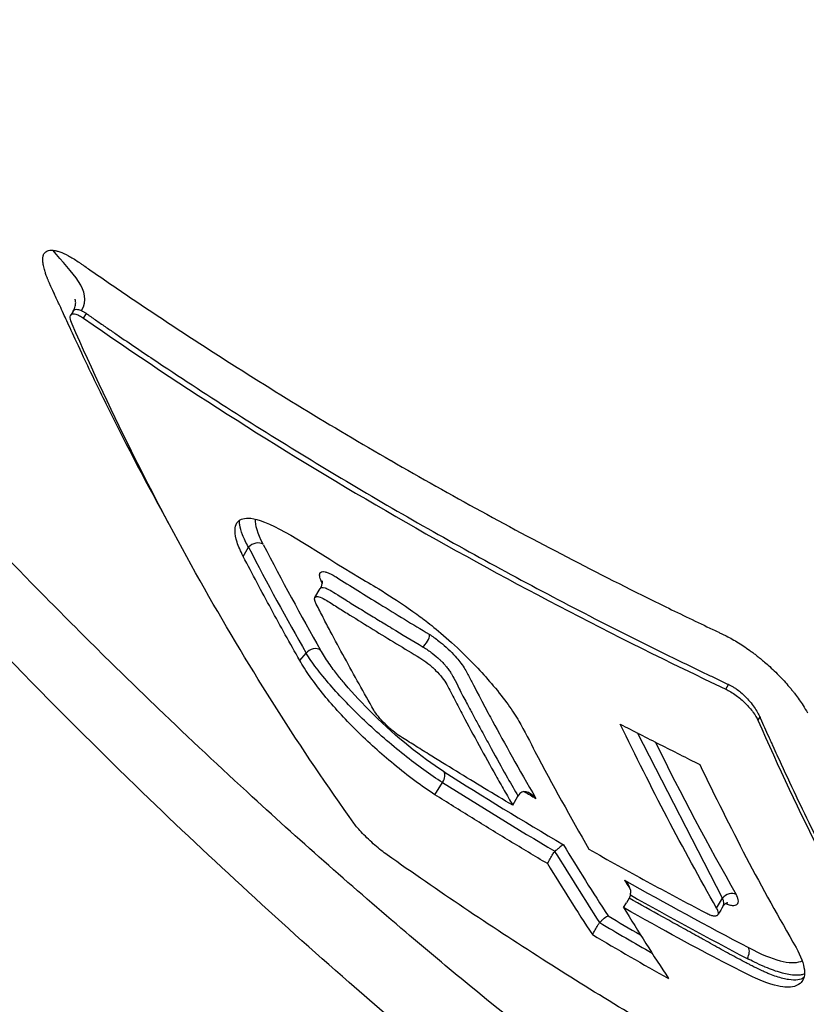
# Model space of a CAD drawing. Header units: millimetres. Extents: x 0 to 4378, y 0 to 2397.
# Tile 286 of 322: x 2583 to 2598, y 933 to 952. Entities that reach past the tile are written whole.
import ezdxf

# ---------------------------------------------------------------- set-up
doc = ezdxf.new("R2010")
doc.units = ezdxf.units.MM
doc.header["$LTSCALE"] = 0.2
doc.layers.add('01_Object Line', color=4, linetype='Continuous')

# ---------------------------------------------------------------- blocks, each defined once
blk = doc.blocks.new('A$C92b2c99e')
for p, q in [((-153.454, 87.009), (-153.497, 86.935)), ((-153.252, 86.874), (-153.2, 86.963)), ((-150.217, 82.343), (-150.116, 82.518)), ((-148.854, 81.56), (-148.755, 81.732)), ((-146.916, 80.692), (-146.916, 80.692)), ((-149.143, 80.366), (-149.023, 80.504)), ((-141.043, 79.819), (-140.991, 79.908)), ((-145.531, 79.312), (-145.531, 79.312)), ((-140.395, 79.29), (-140.432, 79.226)), ((-141.107, 75.845), (-142.725, 78.986)), ((-146.572, 77.812), (-146.429, 78.044)), ((-145.094, 77.611), (-144.994, 77.785)), ((-142.986, 75.665), (-142.934, 75.755)), ((-142.882, 75.845), (-142.934, 75.755)), ((-142.664, 75.722), (-142.664, 75.722)), ((-141.217, 75.654), (-141.107, 75.845)), ((-140.004, 74.328), (-140.003, 74.328))]:
    blk.add_line(p, q)
for centre, major_axis, ratio, start_param, end_param in [((-149.974, 82.436), (0.178, 0.092), 0.765538, 0.402245, 2.027826), ((-72.587, 168.363), (-60.318, -104.474), 0.577358, 5.92804, 5.957788), ((-72.407, 168.261), (-60.259, -104.281), 0.577484, 5.928254, 5.958002), ((-88.628, 91.389), (83.621, -22.436), 0.369697, 4.019009, 4.03304), ((-88.628, 91.389), (83.621, -22.436), 0.369697, 4.03304, 4.048575), ((-148.574, 79.731), (-1.887, -1.142), 0.164807, 2.686739, 3.109899), ((-148.882, 80.422), (0.174, 0.099), 0.773645, 0.369029, 1.995393), ((-64.311, 163.88), (-60.369, -104.64), 0.577252, 5.914776, 5.957186), ((-146.53, 78.103), (0.107, 0.169), 0.586007, 4.737118, 6.001225), ((-71.067, 161.223), (-98.866, -59.022), 0.777152, 0.373252, 0.401665), ((-70.988, 161.044), (-99.039, -58.95), 0.776926, 0.374253, 0.401019), ((-103.582, 75.998), (-62.109, 23.647), 0.241327, 0.938886, 0.943563), ((-67.973, 166.423), (-60.674, -105.048), 0.577401, 5.976389, 5.997489), ((-68.131, 166.493), (-60.859, -105.378), 0.577385, 5.978619, 5.999674), ((-93.761, 172.265), (26.705, 114.175), 0.494212, 2.6757, 2.678414), ((-71.093, 161.208), (98.842, 59.009), 0.777152, 3.557662, 3.58608), ((-71.009, 161.028), (-99.019, -58.936), 0.776937, 0.418707, 0.445475), ((-140.966, 75.763), (0.174, 0.099), 0.773535, 0.465972, 1.995859), ((-66.699, 165.669), (-60.833, -105.398), 0.577331, 5.978461, 5.999516), ((-71.716, 158.139), (-96.822, -57.829), 0.777186, 0.401407, 0.409151), ((-71.584, 157.962), (-97.083, -57.708), 0.776828, 0.401327, 0.413827), ((-71.718, 157.732), (-97.084, -57.709), 0.776825, 0.401265, 0.419412), ((-140.732, 74.753), (0.093, 0.177), 0.567955, 4.687599, 5.953582)]:
    blk.add_ellipse(centre, major_axis=major_axis, ratio=ratio, start_param=start_param, end_param=end_param)
for points, knots in [([(-53.697, 88.054), (-53.7, 88.055), (-53.725, 88.072), (-53.811, 88.124), (-53.848, 88.147), (-53.974, 88.223), (-54.077, 88.285), (-54.442, 88.503), (-54.759, 88.691), (-55.911, 89.37), (-56.951, 89.979), (-59.07, 91.215), (-60.022, 91.769), (-62.096, 92.974), (-62.954, 93.471), (-63.29, 93.668), (-63.35, 93.702), (-63.594, 93.845), (-63.779, 93.953), (-64.732, 94.512), (-65.564, 94.998), (-67.429, 96.089), (-68.473, 96.699), (-70.07, 97.632), (-70.567, 97.923), (-71.243, 98.317), (-71.402, 98.411), (-71.728, 98.601), (-71.892, 98.696), (-72.393, 98.986), (-72.749, 99.193), (-73.775, 99.788), (-74.449, 100.179), (-76.763, 101.52), (-78.447, 102.495), (-81.041, 103.997), (-81.913, 104.502), (-83.245, 105.273), (-83.696, 105.533), (-85.116, 106.355), (-86.083, 106.914), (-88.011, 108.028), (-88.956, 108.574), (-90.863, 109.676), (-91.814, 110.225), (-93.711, 111.321), (-94.654, 111.865), (-99.276, 114.533), (-103.105, 116.741), (-108.708, 119.969), (-110.395, 120.941), (-115.078, 123.638), (-118.108, 125.382), (-125.732, 129.772), (-130.307, 132.405), (-135.83, 135.586), (-136.92, 136.214), (-138.799, 137.297), (-139.595, 137.756), (-140.968, 138.547), (-141.55, 138.883), (-142.986, 139.711), (-143.831, 140.199), (-145.485, 141.153), (-146.292, 141.619), (-147.079, 142.073)], [0.000001, 0.000001, 0.000001, 0.000001, 0.020999, 0.020999, 0.03362, 0.03362, 0.058853, 0.058853, 0.10929, 0.10929, 0.210139, 0.210139, 0.277387, 0.277387, 0.343259, 0.343259, 0.357255, 0.357255, 0.400141, 0.400141, 0.572106, 0.572106, 0.758153, 0.758153, 0.839265, 0.839265, 0.865124, 0.865124, 0.885821, 0.885821, 0.936976, 0.936976, 1.031169, 1.031169, 1.255712, 1.255712, 1.367089, 1.367089, 1.423303, 1.423303, 1.543936, 1.543936, 1.662482, 1.662482, 1.779397, 1.779397, 1.892284, 1.892284, 2.327177, 2.327177, 2.51121, 2.51121, 2.83327, 2.83327, 3.318061, 3.318061, 3.439024, 3.439024, 3.529698, 3.529698, 3.597738, 3.597738, 3.699741, 3.699741, 3.801674, 3.801674, 3.801674, 3.801674]), ([(-136.433, 67.464), (-136.473, 67.488), (-136.505, 67.506), (-136.576, 67.547), (-136.611, 67.568), (-136.719, 67.631), (-136.791, 67.673), (-137.009, 67.802), (-137.156, 67.889), (-137.614, 68.166), (-137.928, 68.361), (-139.022, 69.056), (-139.822, 69.591), (-142.37, 71.373), (-144.155, 72.735), (-146.326, 74.52), (-146.728, 74.856), (-148.107, 76.028), (-149.081, 76.888), (-150.646, 78.323), (-151.243, 78.883), (-152.604, 80.19), (-153.365, 80.944), (-154.777, 82.383), (-155.43, 83.067), (-156.418, 84.129), (-156.76, 84.501), (-158.801, 86.76), (-160.424, 88.692), (-162.693, 91.611), (-163.418, 92.581), (-164.808, 94.521), (-165.474, 95.491), (-166.725, 97.405), (-167.312, 98.347), (-168.42, 100.22), (-168.939, 101.149), (-171.365, 105.761), (-172.663, 109.179), (-173.392, 112.861), (-173.491, 113.527), (-173.641, 115.123), (-173.643, 116.017), (-173.515, 117.251), (-173.449, 117.644), (-173.275, 118.393), (-173.165, 118.749), (-173.034, 119.085)], [0.000001, 0.000001, 0.000001, 0.000001, 0.017289, 0.017289, 0.034993, 0.034993, 0.070506, 0.070506, 0.142461, 0.142461, 0.294734, 0.294734, 0.67969, 0.67969, 1.52071, 1.52071, 1.712137, 1.712137, 2.17847, 2.17847, 2.468632, 2.468632, 2.845677, 2.845677, 3.177241, 3.177241, 3.354712, 3.354712, 4.246918, 4.246918, 4.688059, 4.688059, 5.129475, 5.129475, 5.562211, 5.562211, 5.997516, 5.997516, 7.753462, 7.753462, 8.159608, 8.159608, 8.770872, 8.770872, 9.07783, 9.07783, 9.385555, 9.385555, 9.385555, 9.385555]), ([(-135.914, 65.213), (-136.083, 65.311), (-136.534, 65.57), (-137.598, 66.227), (-138.025, 66.499), (-138.74, 66.966), (-139.027, 67.156), (-140.457, 68.121), (-141.619, 68.953), (-143.558, 70.414), (-144.336, 71.02), (-146.147, 72.478), (-147.179, 73.344), (-149.574, 75.438), (-150.929, 76.688), (-154.037, 79.704), (-155.772, 81.506), (-157.881, 83.852), (-158.319, 84.349), (-158.968, 85.099), (-159.182, 85.348), (-159.605, 85.846), (-159.815, 86.095), (-160.131, 86.475), (-160.237, 86.603), (-160.555, 86.988), (-160.762, 87.24), (-161.171, 87.744), (-161.371, 87.994), (-161.669, 88.369), (-161.767, 88.494), (-161.969, 88.751), (-162.073, 88.883), (-162.277, 89.146), (-162.379, 89.277), (-162.684, 89.673), (-162.888, 89.941), (-163.27, 90.446), (-163.455, 90.693), (-163.818, 91.184), (-163.996, 91.426), (-164.529, 92.161), (-164.878, 92.653), (-165.581, 93.663), (-165.937, 94.187), (-166.583, 95.159), (-166.874, 95.606), (-167.251, 96.199), (-167.329, 96.323), (-167.721, 96.947), (-168.022, 97.44), (-168.463, 98.179), (-168.608, 98.425), (-168.89, 98.912), (-169.029, 99.155), (-169.302, 99.639), (-169.434, 99.877), (-169.632, 100.237), (-169.698, 100.359), (-169.826, 100.596), (-169.888, 100.71), (-170.014, 100.948), (-170.077, 101.068), (-170.254, 101.406), (-170.372, 101.635), (-171.369, 103.598), (-172.117, 105.283), (-172.776, 107.039), (-172.83, 107.188), (-172.937, 107.483), (-172.988, 107.627), (-173.086, 107.908), (-173.133, 108.047), (-173.224, 108.318), (-173.267, 108.451), (-173.351, 108.712), (-173.391, 108.841), (-173.505, 109.21), (-173.577, 109.454), (-173.774, 110.15), (-173.889, 110.602), (-174.03, 111.214), (-174.071, 111.401), (-174.128, 111.676), (-174.145, 111.763), (-174.195, 112.018), (-174.226, 112.185), (-174.281, 112.506), (-174.306, 112.659), (-174.371, 113.097), (-174.408, 113.377), (-174.489, 114.136), (-174.52, 114.604), (-174.539, 115.394), (-174.535, 115.724), (-174.497, 116.525), (-174.448, 116.985), (-174.335, 117.64), (-174.291, 117.853), (-174.215, 118.164), (-174.188, 118.267), (-174.145, 118.418), (-174.13, 118.468), (-174.107, 118.542), (-174.1, 118.567), (-174.088, 118.604), (-174.084, 118.616), (-174.076, 118.641), (-174.072, 118.653), (-174.068, 118.665)], [0.000492, 0.000492, 0.000492, 0.000492, 0.070477, 0.070477, 0.116784, 0.116784, 0.147598, 0.147598, 0.270163, 0.270163, 0.35129, 0.35129, 0.459378, 0.459378, 0.603543, 0.603543, 0.795477, 0.795477, 0.846759, 0.846759, 0.872247, 0.872247, 0.897546, 0.897546, 0.910816, 0.910816, 0.936058, 0.936058, 0.961053, 0.961053, 0.973407, 0.973407, 0.986612, 0.986612, 0.999925, 0.999925, 1.026343, 1.026343, 1.051465, 1.051465, 1.076258, 1.076258, 1.125243, 1.125243, 1.177878, 1.177878, 1.224985, 1.224985, 1.237745, 1.237745, 1.287061, 1.287061, 1.311764, 1.311764, 1.336615, 1.336615, 1.361333, 1.361333, 1.372959, 1.372959, 1.384222, 1.384222, 1.395507, 1.395507, 1.41867, 1.41867, 1.596072, 1.596072, 1.612752, 1.612752, 1.628768, 1.628768, 1.644172, 1.644172, 1.659003, 1.659003, 1.673475, 1.673475, 1.702106, 1.702106, 1.756638, 1.756638, 1.781274, 1.781274, 1.792708, 1.792708, 1.814679, 1.814679, 1.835454, 1.835454, 1.874477, 1.874477, 1.942807, 1.942807, 1.994085, 1.994085, 2.070998, 2.070998, 2.109452, 2.109452, 2.128666, 2.128666, 2.138273, 2.138273, 2.143077, 2.143077, 2.145479, 2.145479, 2.147874, 2.147874, 2.147874, 2.147874]), ([(-151.636, 82.976), (-152.036, 83.697), (-152.421, 84.433), (-152.793, 85.184), (-152.872, 85.344), (-152.943, 85.489), (-153.007, 85.619), (-153.109, 85.831), (-153.191, 86.004), (-153.253, 86.136), (-153.44, 86.534), (-153.565, 86.81), (-153.633, 86.958), (-153.659, 87.014), (-153.683, 87.067), (-153.706, 87.115), (-153.721, 87.148), (-153.732, 87.171), (-153.76, 87.23), (-153.775, 87.263), (-153.793, 87.302), (-153.815, 87.348), (-153.816, 87.351), (-153.818, 87.354), (-153.82, 87.358), (-153.847, 87.416), (-153.87, 87.467), (-153.889, 87.509), (-153.898, 87.53), (-153.906, 87.549), (-153.913, 87.566), (-153.917, 87.575), (-153.922, 87.587), (-153.928, 87.602), (-153.931, 87.609), (-153.934, 87.617), (-153.938, 87.626), (-153.94, 87.633), (-153.943, 87.639), (-153.946, 87.646), (-153.948, 87.652), (-153.95, 87.657), (-153.952, 87.663), (-153.955, 87.672), (-153.959, 87.68), (-153.962, 87.689), (-153.97, 87.712), (-153.978, 87.735), (-153.985, 87.758), (-153.993, 87.784), (-154.003, 87.816), (-154.011, 87.853), (-154.018, 87.88), (-154.024, 87.91), (-154.027, 87.941), (-154.029, 87.961), (-154.03, 87.978), (-154.03, 87.993), (-154.03, 87.998), (-154.029, 88.003), (-154.029, 88.008), (-154.029, 88.013), (-154.029, 88.018), (-154.028, 88.022), (-154.027, 88.033), (-154.026, 88.042), (-154.024, 88.05), (-154.022, 88.061), (-154.019, 88.069), (-154.017, 88.073), (-154.015, 88.081), (-154.011, 88.089), (-154.008, 88.096), (-153.996, 88.117), (-153.979, 88.136), (-153.954, 88.148), (-153.95, 88.15), (-153.946, 88.152), (-153.942, 88.154), (-153.926, 88.161), (-153.909, 88.164), (-153.894, 88.166), (-153.868, 88.169), (-153.847, 88.167), (-153.837, 88.166)], [-0.9584839, -0.9584839, -0.9584839, -0.9584839, -0.5714286, -0.5714286, -0.5714286, -0.517013, -0.517013, -0.517013, -0.4285714, -0.4285714, -0.4285714, -0.2857143, -0.2857143, -0.2857143, -0.2513176, -0.2513176, -0.2513176, -0.2280904, -0.2280904, -0.2280904, -0.2152452, -0.2152452, -0.2152452, -0.2142857, -0.2142857, -0.2142857, -0.1903263, -0.1903263, -0.1903263, -0.1785714, -0.1785714, -0.1785714, -0.170079, -0.170079, -0.170079, -0.1658975, -0.1658975, -0.1658975, -0.16301, -0.16301, -0.16301, -0.1607143, -0.1607143, -0.1607143, -0.15572, -0.15572, -0.15572, -0.1428571, -0.1428571, -0.1428571, -0.1223688, -0.1223688, -0.1223688, -0.1071429, -0.1071429, -0.1071429, -0.0986615, -0.0986615, -0.0986615, -0.0956016, -0.0956016, -0.0956016, -0.0922441, -0.0922441, -0.0922441, -0.0841138, -0.0841138, -0.0841138, -0.0714286, -0.0714286, -0.0714286, -0.0625785, -0.0625785, -0.0625785, -0.0357143, -0.0357143, -0.0357143, -0.0328765, -0.0328765, -0.0328765, -0.0209459, -0.0209459, -0.0209459, 0, 0, 0, 0]), ([(-153.837, 88.166), (-153.827, 88.165), (-153.817, 88.164), (-153.806, 88.162), (-153.801, 88.162), (-153.796, 88.161), (-153.791, 88.16), (-153.785, 88.159), (-153.78, 88.157), (-153.774, 88.156), (-153.769, 88.155), (-153.763, 88.154), (-153.757, 88.152), (-153.751, 88.151), (-153.746, 88.149), (-153.74, 88.147), (-153.728, 88.144), (-153.716, 88.14), (-153.703, 88.136), (-153.654, 88.118), (-153.599, 88.094), (-153.541, 88.062), (-153.482, 88.031), (-153.42, 87.992), (-153.355, 87.948), (-153.338, 87.937), (-153.322, 87.925), (-153.305, 87.914), (-153.289, 87.902), (-153.272, 87.891), (-153.256, 87.879), (-153.223, 87.856), (-153.19, 87.834), (-153.157, 87.811), (-152.892, 87.627), (-152.626, 87.445), (-152.359, 87.264), (-151.825, 86.903), (-151.285, 86.547), (-150.74, 86.197), (-150.195, 85.847), (-149.645, 85.502), (-149.09, 85.164), (-148.535, 84.826), (-147.976, 84.494), (-147.411, 84.167)], [-1, -1, -1, -1, -0.9989185, -0.9989185, -0.9989185, -0.9983778, -0.9983778, -0.9983778, -0.9978371, -0.9978371, -0.9978371, -0.9972963, -0.9972963, -0.9972963, -0.9967556, -0.9967556, -0.9967556, -0.9956741, -0.9956741, -0.9956741, -0.9913482, -0.9913482, -0.9913482, -0.9870224, -0.9870224, -0.9870224, -0.9859409, -0.9859409, -0.9859409, -0.9848594, -0.9848594, -0.9848594, -0.9826965, -0.9826965, -0.9826965, -0.965393, -0.965393, -0.965393, -0.930786, -0.930786, -0.930786, -0.896179, -0.896179, -0.896179, -0.8616263, -0.8616263, -0.8616263, -0.8616263]), ([(-153.453, 87.01), (-153.444, 87.026), (-153.435, 87.043), (-153.422, 87.074), (-153.417, 87.088), (-153.406, 87.126), (-153.404, 87.148), (-153.403, 87.183), (-153.405, 87.196), (-153.407, 87.212), (-153.408, 87.216), (-153.411, 87.226), (-153.412, 87.228), (-153.413, 87.229), (-153.413, 87.23), (-153.414, 87.232), (-153.414, 87.233), (-153.415, 87.235), (-153.416, 87.236), (-153.416, 87.238), (-153.416, 87.238), (-153.416, 87.238), (-153.416, 87.238), (-153.416, 87.238), (-153.416, 87.238), (-153.416, 87.238)], [0, 0, 0, 0, 0.00597367, 0.00597367, 0.01138515, 0.01138515, 0.02053171, 0.02053171, 0.02921049, 0.02921049, 0.03389334, 0.03389334, 0.03922284, 0.03922284, 0.04001784, 0.04001784, 0.04080401, 0.04080401, 0.04131178, 0.04131178, 0.0413347, 0.0413347, 0.0413533, 0.0413533, 0.04135544, 0.04135544, 0.04135544, 0.04135544]), ([(-153.471, 86.76), (-153.491, 86.807), (-153.504, 86.847), (-153.509, 86.914), (-153.501, 86.939), (-153.462, 86.963), (-153.434, 86.963), (-153.377, 86.945), (-153.354, 86.935), (-153.305, 86.909), (-153.279, 86.893), (-153.252, 86.874)], [-0.09630603, -0.09630603, -0.09630603, -0.09630603, -0.07320762, -0.07320762, -0.04828154, -0.04828154, -0.02519492, -0.02519492, -0.01231734, -0.01231734, -0.000001, -0.000001, -0.000001, -0.000001]), ([(-153.454, 87.009), (-153.447, 87.022), (-153.436, 87.032), (-153.422, 87.038), (-153.407, 87.044), (-153.388, 87.046), (-153.366, 87.043), (-153.344, 87.04), (-153.319, 87.032), (-153.291, 87.019)], [0.4848578, 0.4848578, 0.4848578, 0.4848578, 0.647914, 0.647914, 0.647914, 0.823957, 0.823957, 0.823957, 0.9999999, 0.9999999, 0.9999999, 0.9999999]), ([(-153.291, 87.019), (-153.278, 87.013), (-153.265, 87.005), (-153.251, 86.997), (-153.244, 86.992), (-153.236, 86.988), (-153.229, 86.983), (-153.222, 86.978), (-153.215, 86.973), (-153.207, 86.968), (-153.205, 86.966), (-153.203, 86.965), (-153.2, 86.963)], [0.0000001, 0.0000001, 0.0000001, 0.0000001, 0.4648523, 0.4648523, 0.4648523, 0.6972784, 0.6972784, 0.6972784, 0.9297046, 0.9297046, 0.9297046, 0.9999999, 0.9999999, 0.9999999, 0.9999999]), ([(-153.2, 86.963), (-153.195, 86.96), (-153.19, 86.956), (-153.185, 86.952), (-153.177, 86.947), (-153.17, 86.942), (-153.162, 86.936), (-153.147, 86.926), (-153.132, 86.915), (-153.117, 86.905), (-153.056, 86.863), (-152.996, 86.821), (-152.935, 86.779), (-152.874, 86.737), (-152.814, 86.695), (-152.753, 86.653), (-152.738, 86.643), (-152.722, 86.632), (-152.707, 86.622), (-152.692, 86.611), (-152.677, 86.601), (-152.662, 86.591), (-152.631, 86.57), (-152.601, 86.549), (-152.57, 86.528), (-152.327, 86.362), (-152.082, 86.196), (-151.836, 86.032), (-151.344, 85.704), (-150.848, 85.38), (-150.347, 85.061), (-149.847, 84.743), (-149.342, 84.429), (-148.832, 84.12), (-148.323, 83.811), (-147.809, 83.507), (-147.291, 83.207), (-146.774, 82.908), (-146.251, 82.614), (-145.725, 82.324), (-145.199, 82.035), (-144.668, 81.751), (-144.134, 81.471), (-143.599, 81.192), (-143.061, 80.917), (-142.518, 80.648), (-142.247, 80.513), (-141.975, 80.38), (-141.702, 80.248), (-141.668, 80.231), (-141.633, 80.215), (-141.599, 80.198), (-141.582, 80.19), (-141.565, 80.182), (-141.548, 80.174), (-141.531, 80.166), (-141.514, 80.157), (-141.497, 80.149), (-141.428, 80.116), (-141.36, 80.083), (-141.291, 80.051), (-141.223, 80.018), (-141.154, 79.985), (-141.085, 79.953), (-141.068, 79.945), (-141.051, 79.937), (-141.034, 79.928), (-141.025, 79.924), (-141.017, 79.92), (-141.008, 79.916), (-141.003, 79.914), (-140.997, 79.911), (-140.991, 79.908)], [0, 0, 0, 0, 0.0013857, 0.0013857, 0.0013857, 0.0033723, 0.0033723, 0.0033723, 0.0073454, 0.0073454, 0.0073454, 0.0232379, 0.0232379, 0.0232379, 0.0391303, 0.0391303, 0.0391303, 0.0431034, 0.0431034, 0.0431034, 0.0470765, 0.0470765, 0.0470765, 0.0550227, 0.0550227, 0.0550227, 0.1185925, 0.1185925, 0.1185925, 0.2457321, 0.2457321, 0.2457321, 0.3728716, 0.3728716, 0.3728716, 0.5000112, 0.5000112, 0.5000112, 0.6271507, 0.6271507, 0.6271507, 0.7543218, 0.7543218, 0.7543218, 0.8814771, 0.8814771, 0.8814771, 0.9450548, 0.9450548, 0.9450548, 0.953002, 0.953002, 0.953002, 0.9569756, 0.9569756, 0.9569756, 0.9609492, 0.9609492, 0.9609492, 0.9768436, 0.9768436, 0.9768436, 0.992738, 0.992738, 0.992738, 0.9967116, 0.9967116, 0.9967116, 0.9986984, 0.9986984, 0.9986984, 1, 1, 1, 1]), ([(-148.112, 77.267), (-149.122, 78.681), (-150.069, 80.169), (-151.86, 83.332), (-152.7, 85.009), (-153.471, 86.76)], [-1.719587, -1.719587, -1.719587, -1.719587, -0.870829, -0.870829, -0.000001, -0.000001, -0.000001, -0.000001]), ([(-153.252, 86.874), (-151.342, 85.542), (-149.363, 84.284), (-147.316, 83.103), (-145.288, 81.932), (-143.195, 80.837), (-141.043, 79.819)], [0, 0, 0, 0, 0.502185, 0.502185, 0.502185, 1, 1, 1, 1]), ([(-147.411, 84.167), (-147.41, 84.167), (-147.409, 84.166), (-147.408, 84.166), (-146.843, 83.839), (-146.272, 83.518), (-145.697, 83.203), (-145.121, 82.888), (-144.54, 82.579), (-143.955, 82.276), (-143.37, 81.973), (-142.78, 81.676), (-142.185, 81.385), (-141.887, 81.24), (-141.589, 81.096), (-141.289, 80.953), (-141.252, 80.935), (-141.214, 80.918), (-141.177, 80.9), (-141.158, 80.891), (-141.139, 80.882), (-141.12, 80.873), (-141.102, 80.864), (-141.083, 80.855), (-141.064, 80.846), (-140.988, 80.809), (-140.91, 80.766), (-140.831, 80.718), (-140.752, 80.669), (-140.671, 80.616), (-140.592, 80.559), (-140.572, 80.545), (-140.552, 80.53), (-140.532, 80.515), (-140.523, 80.508), (-140.513, 80.5), (-140.503, 80.493)], [-0.8616263, -0.8616263, -0.8616263, -0.8616263, -0.861572, -0.861572, -0.861572, -0.826965, -0.826965, -0.826965, -0.7923494, -0.7923494, -0.7923494, -0.7577381, -0.7577381, -0.7577381, -0.7404325, -0.7404325, -0.7404325, -0.7382693, -0.7382693, -0.7382693, -0.7371877, -0.7371877, -0.7371877, -0.7361061, -0.7361061, -0.7361061, -0.7317796, -0.7317796, -0.7317796, -0.7274532, -0.7274532, -0.7274532, -0.7263716, -0.7263716, -0.7263716, -0.7258308, -0.7258308, -0.7258308, -0.7258308]), ([(-150.217, 82.343), (-150.268, 82.441), (-150.308, 82.533), (-150.36, 82.696), (-150.373, 82.767), (-150.374, 82.896), (-150.361, 83.007), (-150.185, 83.079), (-150.078, 83.087), (-149.456, 82.883), (-148.794, 82.413), (-147.832, 81.839), (-147.755, 81.797), (-147.177, 81.435), (-146.922, 81.248), (-146.659, 81.048), (-146.398, 80.844), (-145.858, 80.328), (-145.65, 80.106), (-145.25, 79.629), (-145.092, 79.406), (-144.882, 79.048), (-144.751, 78.785), (-144.337, 78.002), (-143.995, 77.382), (-143.646, 76.774)], [-1.490546, -1.490546, -1.490546, -1.490546, -1.372171, -1.372171, -1.254036, -1.254036, -1.123299, -1.123299, -1.043679, -1.043679, -0.850826, -0.850826, -0.807838, -0.807838, -0.709589, -0.709589, -0.595224, -0.595224, -0.510831, -0.510831, -0.413449, -0.413449, -0.333919, -0.333919, 0, 0, 0, 0]), ([(-150.116, 82.518), (-150.164, 82.602), (-150.202, 82.681), (-150.231, 82.752), (-150.259, 82.823), (-150.277, 82.886), (-150.284, 82.942), (-150.288, 82.969), (-150.289, 82.995), (-150.287, 83.018), (-150.287, 83.023), (-150.286, 83.029), (-150.285, 83.034)], [0, 0, 0, 0, 0.1145176, 0.1145176, 0.1145176, 0.2290353, 0.2290353, 0.2290353, 0.2862941, 0.2862941, 0.2862941, 0.2995311, 0.2995311, 0.2995311, 0.2995311]), ([(-149.143, 80.366), (-149.327, 80.69), (-149.509, 81.016), (-149.867, 81.675), (-150.043, 82.007), (-150.217, 82.343)], [0.000001, 0.000001, 0.000001, 0.000001, 0.1762141, 0.1762141, 0.3524272, 0.3524272, 0.3524272, 0.3524272]), ([(-148.715, 81.829), (-148.718, 81.835), (-148.72, 81.841), (-148.723, 81.846), (-148.73, 81.861), (-148.743, 81.89), (-148.753, 81.926), (-148.764, 81.963), (-148.765, 81.984), (-148.765, 81.997), (-148.765, 82.005), (-148.764, 82.012), (-148.762, 82.019), (-148.761, 82.025), (-148.758, 82.03), (-148.755, 82.034), (-148.753, 82.037), (-148.752, 82.038), (-148.75, 82.04), (-148.74, 82.05), (-148.725, 82.055), (-148.706, 82.055), (-148.7, 82.055), (-148.686, 82.055), (-148.661, 82.049)], [-0.1950404, -0.1950404, -0.1950404, -0.1950404, -0.1875, -0.1875, -0.1875, -0.15625, -0.15625, -0.15625, -0.125, -0.125, -0.125, -0.1132064, -0.1132064, -0.1132064, -0.1029257, -0.1029257, -0.1029257, -0.0982143, -0.0982143, -0.0982143, -0.0714286, -0.0714286, -0.0714286, -0.0535714, -0.0535714, -0.0535714, -0.0535714]), ([(-148.661, 82.049), (-148.653, 82.047), (-148.645, 82.045), (-148.637, 82.042), (-148.625, 82.038), (-148.615, 82.034), (-148.604, 82.03), (-148.59, 82.024), (-148.568, 82.015), (-148.535, 81.998), (-148.501, 81.981), (-148.473, 81.964), (-148.453, 81.953)], [-0.05357143, -0.05357143, -0.05357143, -0.05357143, -0.04596765, -0.04596765, -0.04596765, -0.03571429, -0.03571429, -0.03571429, -0.01785714, -0.01785714, -0.01785714, 0, 0, 0, 0]), ([(-148.745, 81.744), (-148.742, 81.749), (-148.74, 81.754), (-148.729, 81.781), (-148.721, 81.802), (-148.714, 81.832), (-148.713, 81.842), (-148.711, 81.855), (-148.711, 81.859), (-148.711, 81.869), (-148.711, 81.873), (-148.711, 81.877), (-148.711, 81.878), (-148.711, 81.878)], [0.00184563, 0.00184563, 0.00184563, 0.00184563, 0.00366163, 0.00366163, 0.01095725, 0.01095725, 0.01487685, 0.01487685, 0.01720262, 0.01720262, 0.02085476, 0.02085476, 0.02385617, 0.02385617, 0.02385617, 0.02385617]), ([(-148.661, 81.745), (-148.636, 81.737), (-148.605, 81.722), (-148.568, 81.701), (-148.525, 81.677), (-148.474, 81.645), (-148.422, 81.612), (-148.342, 81.562), (-148.257, 81.51), (-148.164, 81.451), (-148.082, 81.401), (-147.996, 81.348), (-147.904, 81.291), (-147.822, 81.24), (-147.736, 81.187), (-147.644, 81.132), (-147.606, 81.108), (-147.568, 81.085), (-147.528, 81.061), (-147.481, 81.032), (-147.433, 81.003), (-147.384, 80.973), (-147.203, 80.863), (-147.007, 80.746), (-146.796, 80.62)], [0.4004159, 0.4004159, 0.4004159, 0.4004159, 0.4570088, 0.4570088, 0.4570088, 0.5226685, 0.5226685, 0.5226685, 0.6227312, 0.6227312, 0.6227312, 0.7095476, 0.7095476, 0.7095476, 0.7873, 0.7873, 0.7873, 0.8197623, 0.8197623, 0.8197623, 0.8583457, 0.8583457, 0.8583457, 1, 1, 1, 1]), ([(-148.829, 81.434), (-148.87, 81.512), (-148.871, 81.563), (-148.815, 81.583), (-148.788, 81.58), (-148.718, 81.556), (-148.676, 81.534), (-148.557, 81.459), (-148.483, 81.413), (-148.337, 81.32), (-148.263, 81.274), (-148.043, 81.137), (-147.896, 81.045), (-147.6, 80.864), (-147.452, 80.773), (-147.155, 80.593), (-147.006, 80.503), (-146.81, 80.386), (-146.76, 80.35), (-146.658, 80.269), (-146.607, 80.224), (-146.464, 80.081), (-146.388, 79.985), (-146.323, 79.858), (-146.297, 79.809), (-146.247, 79.711), (-146.222, 79.663), (-146.145, 79.517), (-146.094, 79.42), (-145.94, 79.13), (-145.837, 78.938), (-145.628, 78.555), (-145.522, 78.365), (-145.363, 78.081), (-145.31, 77.987), (-145.202, 77.799), (-145.148, 77.705), (-145.094, 77.611)], [0, 0, 0, 0, 0.049586, 0.049586, 0.074046, 0.074046, 0.09857, 0.09857, 0.137167, 0.137167, 0.175764, 0.175764, 0.252958, 0.252958, 0.330152, 0.330152, 0.407345, 0.407345, 0.43188, 0.43188, 0.45635, 0.45635, 0.505944, 0.505944, 0.536823, 0.536823, 0.567702, 0.567702, 0.629461, 0.629461, 0.752975, 0.752975, 0.876487, 0.876487, 0.938244, 0.938244, 1, 1, 1, 1]), ([(-145.094, 77.611), (-145.274, 77.718), (-145.453, 77.825), (-145.632, 77.932), (-145.811, 78.04), (-145.989, 78.148), (-146.166, 78.257), (-146.344, 78.366), (-146.521, 78.475), (-146.697, 78.585), (-146.785, 78.64), (-146.874, 78.695), (-146.961, 78.751), (-147.049, 78.806), (-147.137, 78.861), (-147.225, 78.917), (-147.271, 78.946), (-147.321, 78.982), (-147.371, 79.024), (-147.422, 79.065), (-147.473, 79.11), (-147.52, 79.157), (-147.616, 79.252), (-147.694, 79.346), (-147.737, 79.422), (-147.83, 79.586), (-147.924, 79.751), (-148.016, 79.918), (-148.109, 80.084), (-148.2, 80.251), (-148.291, 80.418), (-148.383, 80.586), (-148.473, 80.755), (-148.563, 80.924), (-148.607, 81.009), (-148.652, 81.093), (-148.697, 81.179), (-148.719, 81.221), (-148.741, 81.264), (-148.763, 81.306), (-148.785, 81.349), (-148.807, 81.392), (-148.829, 81.434)], [0, 0, 0, 0, 0.102758, 0.102758, 0.102758, 0.205514, 0.205514, 0.205514, 0.30827, 0.30827, 0.30827, 0.359648, 0.359648, 0.359648, 0.411026, 0.411026, 0.411026, 0.438236, 0.438236, 0.438236, 0.465377, 0.465377, 0.465377, 0.5204, 0.5204, 0.5204, 0.640302, 0.640302, 0.640302, 0.760202, 0.760202, 0.760202, 0.880101, 0.880101, 0.880101, 0.94005, 0.94005, 0.94005, 0.970025, 0.970025, 0.970025, 1, 1, 1, 1]), ([(-146.499, 80.734), (-146.454, 80.699), (-146.407, 80.659), (-146.359, 80.615), (-146.309, 80.57), (-146.263, 80.525), (-146.219, 80.479)], [0.03663506, 0.03663506, 0.03663506, 0.03663506, 0.0625, 0.0625, 0.0625, 0.09375, 0.09375, 0.09375, 0.09375]), ([(-146.4, 78.248), (-146.844, 78.53), (-147.29, 78.892), (-147.75, 79.345), (-147.947, 79.54), (-148.125, 79.73), (-148.282, 79.916), (-148.334, 79.976), (-148.381, 80.034), (-148.425, 80.089), (-148.477, 80.156), (-148.532, 80.231), (-148.589, 80.313), (-148.648, 80.398), (-148.701, 80.481), (-148.747, 80.563)], [-1, -1, -1, -1, -0.5, -0.5, -0.5, -0.285714, -0.285714, -0.285714, -0.2, -0.2, -0.2, -0.114286, -0.114286, -0.114286, 0, 0, 0, 0]), ([(-146.796, 80.62), (-146.735, 80.583), (-146.677, 80.543), (-146.627, 80.504), (-146.57, 80.461), (-146.525, 80.42), (-146.493, 80.391), (-146.479, 80.377), (-146.464, 80.364), (-146.451, 80.35), (-146.433, 80.332), (-146.416, 80.314), (-146.4, 80.297)], [0, 0, 0, 0, 0.0391751, 0.0391751, 0.0391751, 0.0833333, 0.0833333, 0.0833333, 0.0956643, 0.0956643, 0.0956643, 0.1118196, 0.1118196, 0.1118196, 0.1118196]), ([(-146.572, 77.812), (-146.694, 77.89), (-146.823, 77.978), (-147.087, 78.173), (-147.221, 78.278), (-147.599, 78.59), (-147.841, 78.81), (-148.293, 79.259), (-148.501, 79.487), (-148.778, 79.824), (-148.867, 79.942), (-149.024, 80.165), (-149.09, 80.27), (-149.143, 80.366)], [-0.4066496, -0.4066496, -0.4066496, -0.4066496, -0.3530901, -0.3530901, -0.2996138, -0.2996138, -0.2036808, -0.2036808, -0.1075118, -0.1075118, -0.053792, -0.053792, 0, 0, 0, 0]), ([(-146.429, 78.044), (-146.543, 78.116), (-146.663, 78.197), (-146.908, 78.373), (-147.034, 78.469), (-147.288, 78.67), (-147.415, 78.776), (-147.667, 78.994), (-147.791, 79.107), (-148.032, 79.335), (-148.148, 79.45), (-148.367, 79.678), (-148.471, 79.791), (-148.661, 80.011), (-148.748, 80.117), (-148.902, 80.32), (-148.968, 80.415), (-149.023, 80.504)], [0, 0, 0, 0, 0.125, 0.125, 0.25, 0.25, 0.375, 0.375, 0.5, 0.5, 0.625, 0.625, 0.75, 0.75, 0.875, 0.875, 1, 1, 1, 1]), ([(-146.219, 80.479), (-146.178, 80.436), (-146.144, 80.397), (-146.116, 80.363), (-146.091, 80.331), (-146.065, 80.295), (-146.037, 80.253), (-146.012, 80.216), (-145.99, 80.18), (-145.971, 80.147), (-145.953, 80.116), (-145.936, 80.084), (-145.92, 80.051), (-145.903, 80.017), (-145.887, 79.986), (-145.873, 79.958), (-145.846, 79.907), (-145.744, 79.707), (-145.559, 79.362)], [0.09375, 0.09375, 0.09375, 0.09375, 0.125, 0.125, 0.125, 0.15625, 0.15625, 0.15625, 0.1875, 0.1875, 0.1875, 0.21875, 0.21875, 0.21875, 0.25, 0.25, 0.25, 0.4692144, 0.4692144, 0.4692144, 0.4692144]), ([(-140.503, 80.493), (-140.493, 80.485), (-140.483, 80.478), (-140.473, 80.47), (-140.464, 80.463), (-140.454, 80.455), (-140.444, 80.447), (-140.434, 80.44), (-140.425, 80.432), (-140.415, 80.424), (-140.405, 80.416), (-140.395, 80.408), (-140.386, 80.4), (-140.376, 80.392), (-140.366, 80.385), (-140.357, 80.377), (-140.347, 80.369), (-140.338, 80.361), (-140.328, 80.352), (-140.298, 80.327), (-140.267, 80.3), (-140.237, 80.273), (-140.198, 80.238), (-140.16, 80.203), (-140.123, 80.167), (-140.048, 80.095), (-139.977, 80.021), (-139.91, 79.947), (-139.877, 79.91), (-139.845, 79.873), (-139.814, 79.836), (-139.799, 79.818), (-139.784, 79.799), (-139.769, 79.781), (-139.762, 79.772), (-139.754, 79.763), (-139.747, 79.753), (-139.74, 79.744), (-139.733, 79.735), (-139.726, 79.726), (-139.67, 79.653), (-139.619, 79.581), (-139.575, 79.51), (-139.545, 79.462), (-139.517, 79.415), (-139.493, 79.369)], [-0.72583083, -0.72583083, -0.72583083, -0.72583083, -0.72529003, -0.72529003, -0.72529003, -0.72474923, -0.72474923, -0.72474923, -0.72420843, -0.72420843, -0.72420843, -0.72366763, -0.72366763, -0.72366763, -0.72312683, -0.72312683, -0.72312683, -0.72258602, -0.72258602, -0.72258602, -0.72084984, -0.72084984, -0.72084984, -0.71857285, -0.71857285, -0.71857285, -0.71401887, -0.71401887, -0.71401887, -0.71174188, -0.71174188, -0.71174188, -0.71060338, -0.71060338, -0.71060338, -0.71003414, -0.71003414, -0.71003414, -0.70946489, -0.70946489, -0.70946489, -0.70491091, -0.70491091, -0.70491091, -0.70178277, -0.70178277, -0.70178277, -0.70178277]), ([(-146.4, 80.297), (-146.387, 80.282), (-146.375, 80.268), (-146.363, 80.254), (-146.351, 80.24), (-146.334, 80.218), (-146.314, 80.191), (-146.3, 80.171), (-146.284, 80.148), (-146.268, 80.122), (-146.25, 80.094), (-146.19, 79.99), (-146.11, 79.825), (-146.091, 79.784), (-146.069, 79.739), (-146.04, 79.687), (-145.995, 79.606), (-145.948, 79.517), (-145.895, 79.417)], [0.1118196, 0.1118196, 0.1118196, 0.1118196, 0.125, 0.125, 0.125, 0.1491733, 0.1491733, 0.1491733, 0.1666667, 0.1666667, 0.1666667, 0.3393805, 0.3393805, 0.3393805, 0.3822496, 0.3822496, 0.3822496, 0.4491944, 0.4491944, 0.4491944, 0.4491944]), ([(-141.043, 79.819), (-141.012, 79.804), (-140.98, 79.787), (-140.914, 79.747), (-140.88, 79.724), (-140.785, 79.654), (-140.726, 79.604), (-140.614, 79.493), (-140.563, 79.434), (-140.483, 79.323), (-140.453, 79.272), (-140.432, 79.226)], [-0.09661852, -0.09661852, -0.09661852, -0.09661852, -0.08429687, -0.08429687, -0.07141596, -0.07141596, -0.04825685, -0.04825685, -0.02320733, -0.02320733, -0.00000099, -0.00000099, -0.00000099, -0.00000099]), ([(-140.991, 79.908), (-140.988, 79.907), (-140.985, 79.905), (-140.982, 79.904), (-140.974, 79.9), (-140.965, 79.896), (-140.956, 79.891), (-140.947, 79.887), (-140.938, 79.882), (-140.929, 79.877), (-140.92, 79.872), (-140.911, 79.867), (-140.902, 79.861), (-140.893, 79.856), (-140.884, 79.85), (-140.875, 79.844), (-140.866, 79.838), (-140.857, 79.832), (-140.848, 79.826), (-140.819, 79.806), (-140.79, 79.784), (-140.762, 79.76), (-140.726, 79.729), (-140.69, 79.696), (-140.657, 79.661), (-140.591, 79.592), (-140.532, 79.52), (-140.486, 79.451), (-140.463, 79.416), (-140.443, 79.383), (-140.425, 79.351), (-140.417, 79.335), (-140.409, 79.32), (-140.402, 79.305), (-140.4, 79.3), (-140.397, 79.295), (-140.395, 79.29)], [0, 0, 0, 0, 0.012221, 0.012221, 0.012221, 0.047655, 0.047655, 0.047655, 0.083088, 0.083088, 0.083088, 0.118522, 0.118522, 0.118522, 0.153956, 0.153956, 0.153956, 0.18939, 0.18939, 0.18939, 0.303147, 0.303147, 0.303147, 0.452337, 0.452337, 0.452337, 0.750718, 0.750718, 0.750718, 0.899909, 0.899909, 0.899909, 0.974504, 0.974504, 0.974504, 1, 1, 1, 1]), ([(-145.895, 79.417), (-145.888, 79.403), (-145.881, 79.389), (-145.873, 79.375), (-145.84, 79.311), (-145.803, 79.243), (-145.765, 79.171), (-145.746, 79.136), (-145.727, 79.101), (-145.708, 79.067), (-145.65, 78.96), (-145.596, 78.86), (-145.545, 78.766), (-145.326, 78.366), (-145.156, 78.067), (-145.043, 77.869), (-145.025, 77.838), (-145.009, 77.81), (-144.994, 77.785)], [0.4491944, 0.4491944, 0.4491944, 0.4491944, 0.4583706, 0.4583706, 0.4583706, 0.5, 0.5, 0.5, 0.5254102, 0.5254102, 0.5254102, 0.6055924, 0.6055924, 0.6055924, 0.9475603, 0.9475603, 0.9475603, 1, 1, 1, 1]), ([(-145.559, 79.362), (-145.533, 79.314), (-145.505, 79.263), (-145.476, 79.209), (-145.251, 78.793), (-144.98, 78.302), (-144.654, 77.741)], [0.4692144, 0.4692144, 0.4692144, 0.4692144, 0.5, 0.5, 0.5, 1, 1, 1, 1]), ([(-140.432, 79.226), (-139.657, 77.465), (-138.812, 75.78), (-137.02, 72.619), (-136.078, 71.139), (-135.073, 69.733)], [-1.721691, -1.721691, -1.721691, -1.721691, -0.84519, -0.84519, -0.000001, -0.000001, -0.000001, -0.000001]), ([(-140.395, 79.29), (-140.394, 79.288), (-140.393, 79.285), (-140.392, 79.283), (-140.389, 79.276), (-140.386, 79.269), (-140.382, 79.261), (-140.357, 79.203), (-140.331, 79.145), (-140.305, 79.087), (-140.279, 79.029), (-140.254, 78.971), (-140.228, 78.913), (-140.221, 78.899), (-140.215, 78.884), (-140.208, 78.87), (-140.202, 78.855), (-140.195, 78.841), (-140.189, 78.826), (-140.176, 78.798), (-140.163, 78.769), (-140.15, 78.74), (-140.097, 78.624), (-140.045, 78.509), (-139.992, 78.395), (-139.781, 77.935), (-139.565, 77.481), (-139.344, 77.033), (-139.123, 76.584), (-138.897, 76.141), (-138.666, 75.703), (-138.436, 75.265), (-138.2, 74.832), (-137.96, 74.404), (-137.79, 74.102), (-137.617, 73.801), (-137.442, 73.504)], [0, 0, 0, 0, 0.0006665, 0.0006665, 0.0006665, 0.002773, 0.002773, 0.002773, 0.0196251, 0.0196251, 0.0196251, 0.0364771, 0.0364771, 0.0364771, 0.0406901, 0.0406901, 0.0406901, 0.0449031, 0.0449031, 0.0449031, 0.0533291, 0.0533291, 0.0533291, 0.0870332, 0.0870332, 0.0870332, 0.2218495, 0.2218495, 0.2218495, 0.3566658, 0.3566658, 0.3566658, 0.4914821, 0.4914821, 0.4914821, 0.5868683, 0.5868683, 0.5868683, 0.5868683]), ([(-141.217, 75.654), (-141.54, 76.219), (-141.852, 76.792), (-142.157, 77.375), (-142.462, 77.958), (-142.759, 78.55), (-143.05, 79.153)], [-1, -1, -1, -1, -0.5, -0.5, -0.5, 0, 0, 0, 0]), ([(-143.05, 79.153), (-142.801, 79.024), (-142.55, 78.896), (-142.047, 78.641), (-141.794, 78.514), (-141.54, 78.387)], [0, 0, 0, 0, 0.1025805, 0.1025805, 0.205161, 0.205161, 0.205161, 0.205161]), ([(-141.54, 78.387), (-141.253, 77.788), (-140.956, 77.199), (-140.654, 76.619), (-140.351, 76.04), (-140.033, 75.466), (-139.706, 74.902)], [-0.9999995, -0.9999995, -0.9999995, -0.9999995, -0.4999998, -0.4999998, -0.4999998, 0, 0, 0, 0]), ([(-144.435, 76.502), (-144.675, 76.644), (-144.915, 76.788), (-145.153, 76.932), (-145.392, 77.077), (-145.629, 77.222), (-145.865, 77.369), (-146.102, 77.515), (-146.337, 77.663), (-146.572, 77.812)], [-1, -1, -1, -1, -0.666667, -0.666667, -0.666667, -0.333333, -0.333333, -0.333333, 0, 0, 0, 0]), ([(-147.481, 76.665), (-147.517, 76.69), (-147.556, 76.72), (-147.635, 76.782), (-147.674, 76.815), (-147.755, 76.887), (-147.797, 76.925), (-147.876, 77.001), (-147.914, 77.039), (-147.984, 77.112), (-148.015, 77.147), (-148.07, 77.211), (-148.093, 77.241), (-148.112, 77.267)], [-0.09818224, -0.09818224, -0.09818224, -0.09818224, -0.08163434, -0.08163434, -0.06586622, -0.06586622, -0.04902056, -0.04902056, -0.0323577, -0.0323577, -0.01585951, -0.01585951, -0.00000099, -0.00000099, -0.00000099, -0.00000099]), ([(-144.132, 76.86), (-144.133, 76.86), (-144.134, 76.859), (-144.143, 76.856), (-144.151, 76.851), (-144.169, 76.837), (-144.179, 76.828), (-144.206, 76.806), (-144.221, 76.793), (-144.245, 76.774), (-144.255, 76.767), (-144.273, 76.752), (-144.283, 76.743), (-144.292, 76.734)], [-0.00147192, -0.00147192, -0.00147192, -0.00147192, 0, 0, 0.0072917, 0.0072917, 0.01459354, 0.01459354, 0.02333481, 0.02333481, 0.02819873, 0.02819873, 0.03286728, 0.03286728, 0.03286728, 0.03286728]), ([(-135.311, 69.632), (-136.414, 70.147), (-137.502, 70.683), (-139.6, 71.775), (-140.609, 72.328), (-142.597, 73.477), (-143.573, 74.07), (-145.535, 75.324), (-146.517, 75.985), (-147.481, 76.665)], [-1.723661, -1.723661, -1.723661, -1.723661, -1.283811, -1.283811, -0.862142, -0.862142, -0.440299, -0.440299, -0.000001, -0.000001, -0.000001, -0.000001]), ([(-144.435, 76.502), (-144.4, 76.562), (-144.366, 76.622), (-144.331, 76.682), (-144.32, 76.701), (-144.307, 76.718), (-144.292, 76.734)], [-1, -1, -1, -1, -0.2405559, -0.2405559, -0.2405559, 0, 0, 0, 0]), ([(-143.646, 76.774), (-143.28, 76.568), (-142.912, 76.364), (-142.172, 75.961), (-141.8, 75.762), (-141.426, 75.566)], [0, 0, 0, 0, 0.1540444, 0.1540444, 0.3080886, 0.3080886, 0.3080886, 0.3080886]), ([(-142.862, 76.012), (-142.865, 76.025), (-142.869, 76.038), (-142.874, 76.051), (-142.884, 76.077), (-142.897, 76.102), (-142.913, 76.125)], [0, 0, 0, 0, 0.3265137, 0.3265137, 0.3265137, 1, 1, 1, 1]), ([(-142.857, 75.905), (-142.86, 75.895), (-142.863, 75.884), (-142.872, 75.864), (-142.877, 75.854), (-142.882, 75.845)], [0, 0, 0, 0, 0.003282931, 0.003282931, 0.006573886, 0.006573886, 0.006573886, 0.006573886]), ([(-142.862, 76.012), (-142.859, 76), (-142.856, 75.987), (-142.852, 75.957), (-142.852, 75.945), (-142.853, 75.937)], [0.000000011, 0.000000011, 0.000000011, 0.000000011, 0.003841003, 0.003841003, 0.009116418, 0.009116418, 0.009116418, 0.009116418]), ([(-142.857, 75.905), (-142.855, 75.91), (-142.854, 75.915), (-142.853, 75.926), (-142.853, 75.932), (-142.853, 75.937)], [-0.003301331, -0.003301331, -0.003301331, -0.003301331, -0.001689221, -0.001689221, -0.000000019, -0.000000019, -0.000000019, -0.000000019]), ([(-141.043, 75.741), (-141.043, 75.741), (-141.042, 75.741), (-141.041, 75.74), (-141.011, 75.728), (-140.983, 75.719), (-140.957, 75.713), (-140.932, 75.707), (-140.91, 75.704), (-140.891, 75.705), (-140.872, 75.705), (-140.856, 75.709), (-140.844, 75.716), (-140.838, 75.719), (-140.833, 75.723), (-140.828, 75.728), (-140.823, 75.733), (-140.819, 75.738), (-140.816, 75.744), (-140.809, 75.755), (-140.805, 75.769), (-140.805, 75.786), (-140.805, 75.802), (-140.808, 75.821), (-140.814, 75.842), (-140.818, 75.852), (-140.822, 75.864), (-140.827, 75.875), (-140.83, 75.881), (-140.832, 75.887), (-140.835, 75.893), (-140.838, 75.899), (-140.841, 75.905), (-140.845, 75.912)], [0.1220229, 0.1220229, 0.1220229, 0.1220229, 0.125, 0.125, 0.125, 0.25, 0.25, 0.25, 0.375, 0.375, 0.375, 0.5, 0.5, 0.5, 0.5625, 0.5625, 0.5625, 0.625, 0.625, 0.625, 0.75, 0.75, 0.75, 0.875, 0.875, 0.875, 0.9375, 0.9375, 0.9375, 0.96875, 0.96875, 0.96875, 1, 1, 1, 1]), ([(-139.706, 74.902), (-139.617, 74.739), (-139.563, 74.596), (-139.534, 74.337), (-139.584, 74.263), (-139.714, 74.15), (-139.83, 74.144), (-140.022, 74.161), (-140.181, 74.194), (-140.551, 74.355), (-140.739, 74.444), (-141.587, 74.885), (-142.231, 75.237), (-142.986, 75.665)], [-1.991968, -1.991968, -1.991968, -1.991968, -1.786266, -1.786266, -1.531519, -1.531519, -1.065024, -1.065024, -0.555126, -0.555126, -0.317149, -0.317149, 0, 0, 0, 0]), ([(-140.584, 74.576), (-140.607, 74.588), (-140.631, 74.6), (-140.655, 74.612), (-140.758, 74.666), (-140.864, 74.723), (-140.971, 74.781), (-141.077, 74.84), (-141.184, 74.899), (-141.291, 74.959), (-141.345, 74.989), (-141.398, 75.019), (-141.452, 75.048), (-141.478, 75.063), (-141.505, 75.078), (-141.532, 75.092), (-141.558, 75.107), (-141.585, 75.122), (-141.611, 75.136), (-141.664, 75.165), (-141.717, 75.194), (-141.77, 75.224), (-141.823, 75.253), (-141.876, 75.282), (-141.929, 75.311), (-142.035, 75.37), (-142.141, 75.429), (-142.247, 75.489), (-142.459, 75.607), (-142.671, 75.726), (-142.882, 75.845)], [0.5482111, 0.5482111, 0.5482111, 0.5482111, 0.5625, 0.5625, 0.5625, 0.625, 0.625, 0.625, 0.6875, 0.6875, 0.6875, 0.71875, 0.71875, 0.71875, 0.734375, 0.734375, 0.734375, 0.75, 0.75, 0.75, 0.78125, 0.78125, 0.78125, 0.8125, 0.8125, 0.8125, 0.875, 0.875, 0.875, 1, 1, 1, 1]), ([(-141.091, 75.697), (-141.085, 75.708), (-141.08, 75.72), (-141.079, 75.735), (-141.078, 75.749), (-141.079, 75.766), (-141.084, 75.785), (-141.086, 75.794), (-141.09, 75.804), (-141.094, 75.814), (-141.095, 75.819), (-141.098, 75.824), (-141.1, 75.829), (-141.102, 75.834), (-141.105, 75.839), (-141.107, 75.845)], [-0.3716446, -0.3716446, -0.3716446, -0.3716446, -0.25, -0.25, -0.25, -0.125, -0.125, -0.125, -0.0625, -0.0625, -0.0625, -0.03125, -0.03125, -0.03125, 0, 0, 0, 0]), ([(-141.006, 75.752), (-141.006, 75.752), (-141.007, 75.752), (-141.011, 75.752), (-141.02, 75.751), (-141.043, 75.742), (-141.056, 75.735), (-141.076, 75.717), (-141.085, 75.707), (-141.092, 75.696)], [0.03645588, 0.03645588, 0.03645588, 0.03645588, 0.03945686, 0.03945686, 0.04899531, 0.04899531, 0.05892225, 0.05892225, 0.06618123, 0.06618123, 0.06618123, 0.06618123]), ([(-143.441, 75.378), (-143.434, 75.386), (-143.427, 75.393), (-143.42, 75.4), (-143.412, 75.408), (-143.404, 75.416), (-143.397, 75.424), (-143.389, 75.431), (-143.382, 75.438), (-143.375, 75.445), (-143.367, 75.452), (-143.36, 75.459), (-143.353, 75.465), (-143.338, 75.477), (-143.324, 75.487), (-143.312, 75.493), (-143.299, 75.5), (-143.289, 75.504), (-143.281, 75.506)], [0, 0, 0, 0, 0.103921, 0.103921, 0.103921, 0.219411, 0.219411, 0.219411, 0.342901, 0.342901, 0.342901, 0.470879, 0.470879, 0.470879, 0.734386, 0.734386, 0.734386, 1, 1, 1, 1]), ([(-141.426, 75.566), (-141.398, 75.551), (-141.372, 75.539), (-141.324, 75.519), (-141.302, 75.513), (-141.241, 75.501), (-141.219, 75.508), (-141.19, 75.527), (-141.181, 75.543), (-141.185, 75.59), (-141.197, 75.62), (-141.217, 75.654)], [-0.06988791, -0.06988791, -0.06988791, -0.06988791, -0.06202551, -0.06202551, -0.05423635, -0.05423635, -0.03774543, -0.03774543, -0.01857631, -0.01857631, 0, 0, 0, 0]), ([(-143.58, 75.151), (-143.546, 75.21), (-143.512, 75.27), (-143.477, 75.33), (-143.466, 75.349), (-143.454, 75.364), (-143.441, 75.378)], [0, 0, 0, 0, 0.759444, 0.759444, 0.759444, 1, 1, 1, 1]), ([(-140.612, 74.903), (-140.142, 74.657), (-139.814, 74.57), (-139.619, 74.642), (-139.61, 74.646), (-139.601, 74.649), (-139.592, 74.654)], [0, 0, 0, 0, 0.5, 0.5, 0.5, 0.5242654, 0.5242654, 0.5242654, 0.5242654]), ([(-139.548, 74.401), (-139.552, 74.399), (-139.557, 74.397), (-139.562, 74.396), (-139.58, 74.39), (-139.601, 74.384), (-139.628, 74.381), (-139.658, 74.376), (-139.695, 74.375), (-139.741, 74.378), (-139.84, 74.384), (-139.93, 74.408), (-139.987, 74.424), (-140.035, 74.438), (-140.084, 74.453), (-140.134, 74.471), (-140.187, 74.49), (-140.24, 74.511), (-140.292, 74.533), (-140.301, 74.536), (-140.309, 74.54), (-140.317, 74.543), (-140.446, 74.599), (-140.555, 74.653), (-140.636, 74.697)], [0.4914303, 0.4914303, 0.4914303, 0.4914303, 0.5, 0.5, 0.5, 0.5586849, 0.5586849, 0.5586849, 0.625, 0.625, 0.625, 0.75, 0.75, 0.75, 0.8104535, 0.8104535, 0.8104535, 0.875, 0.875, 0.875, 0.8822716, 0.8822716, 0.8822716, 1, 1, 1, 1]), ([(-139.56, 74.332), (-139.59, 74.311), (-139.628, 74.297), (-139.675, 74.29), (-139.724, 74.283), (-139.783, 74.284), (-139.85, 74.294), (-139.884, 74.299), (-139.92, 74.306), (-139.958, 74.316), (-139.995, 74.325), (-140.035, 74.337), (-140.077, 74.351), (-140.119, 74.365), (-140.163, 74.381), (-140.209, 74.399), (-140.231, 74.408), (-140.255, 74.418), (-140.278, 74.429), (-140.302, 74.439), (-140.326, 74.45), (-140.351, 74.461), (-140.4, 74.484), (-140.45, 74.509), (-140.501, 74.534), (-140.528, 74.547), (-140.556, 74.561), (-140.584, 74.576)], [0.2539467, 0.2539467, 0.2539467, 0.2539467, 0.3125, 0.3125, 0.3125, 0.375, 0.375, 0.375, 0.40625, 0.40625, 0.40625, 0.4375, 0.4375, 0.4375, 0.46875, 0.46875, 0.46875, 0.484375, 0.484375, 0.484375, 0.5, 0.5, 0.5, 0.53125, 0.53125, 0.53125, 0.5482111, 0.5482111, 0.5482111, 0.5482111])]:
    blk.add_open_spline(points, degree=3, knots=knots)
for points in [[(-153.291, 87.019), (-153.07, 87.402), (-153.48, 87.731), (-153.837, 88.166)], [(-149.838, 82.574), (-149.945, 82.781), (-149.995, 82.941), (-149.985, 83.053)], [(-148.751, 81.731), (-148.741, 81.75), (-148.716, 81.762), (-148.661, 81.745)], [(-146.682, 80.863), (-146.624, 80.828), (-146.563, 80.785), (-146.499, 80.734)], [(-146.168, 79.94), (-146.167, 79.938), (-146.165, 79.936), (-146.163, 79.934)], [(-144.654, 77.741), (-144.783, 77.873), (-144.908, 77.935), (-144.994, 77.785)], [(-143.441, 75.378), (-143.726, 75.831), (-144.007, 76.282), (-144.292, 76.734)], [(-142.968, 76.188), (-142.947, 76.169), (-142.929, 76.148), (-142.913, 76.125)], [(-142.895, 76.097), (-142.901, 76.106), (-142.906, 76.115), (-142.912, 76.124)], [(-141.091, 75.697), (-141.124, 75.642), (-141.157, 75.588), (-141.19, 75.533)]]:
    blk.add_open_spline(points, degree=3)

msp = doc.modelspace()

# ---------------------------------------------------------------- block references
at = {"layer": '01_Object Line'}
msp.add_blockref('A$C92b2c99e', (2737.807, 859.146), dxfattribs=at)

doc.saveas('drawing.dxf')
